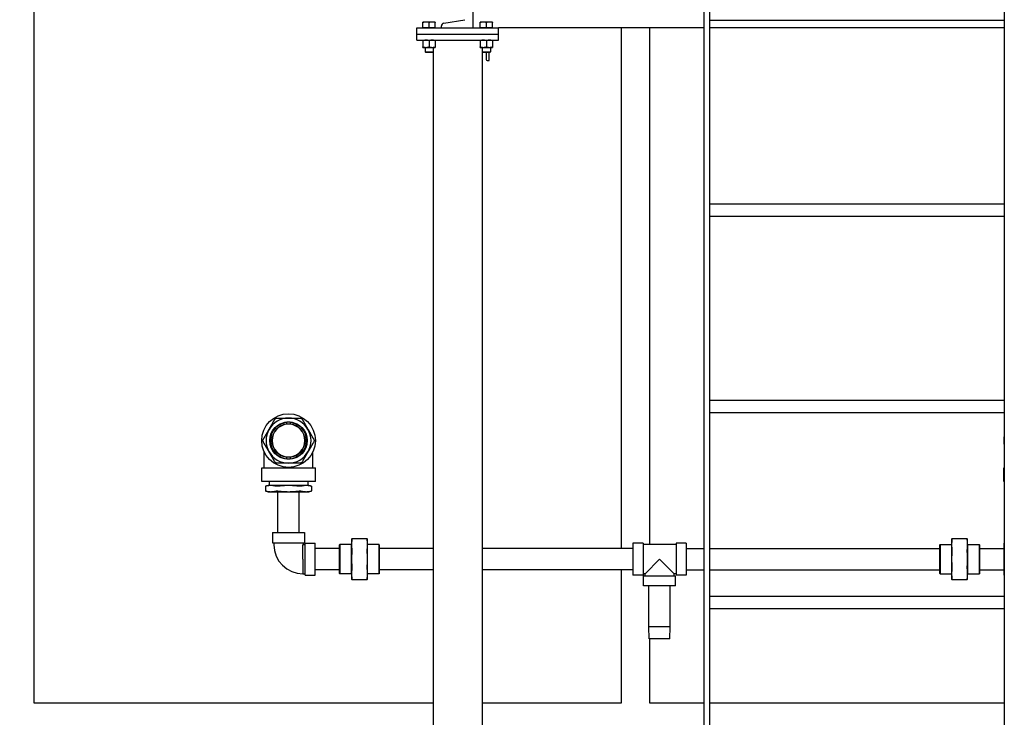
# Model space of a CAD drawing. Header units: inches. Extents: x 36 to 1719, y -84 to 1122.
# Tile 404 of 571: x 1325 to 1385, y 306 to 349. Entities that reach past the tile are written whole.
import ezdxf

# ---------------------------------------------------------------- set-up
doc = ezdxf.new("R2010")
doc.units = ezdxf.units.IN
doc.header["$LTSCALE"] = 48
doc.header["$MEASUREMENT"] = 0
doc.layers.add('Dimension (ANSI)', color=7, linetype='Continuous', lineweight=25)
doc.layers.add('Visible (ANSI)', color=7, linetype='Continuous', lineweight=30)
doc.styles.add('Note Text (ANSI)', font='tahoma.ttf')
doc.dimstyles.new('Architectural (ANSI)', dxfattribs={"dimscale": 48, "dimtxt": 0.125, "dimasz": 0.098425, "dimexe": 0.125, "dimexo": 0.0625, "dimgap": 0.031496, "dimtad": 0, "dimtih": 1, "dimtoh": 1, "dimdec": 4, "dimrnd": 1e-08, "dimzin": 3, "dimdsep": 46, "dimlunit": 4, "dimtxsty": 'Note Text (ANSI)', "dimcen": 0.09, "dimdle": 0.393701, "dimclrd": 256, "dimclre": 256, "dimclrt": 256, "dimadec": 0, "dimazin": 3, "dimtfac": 0.96, "dimtofl": 0, "dimtmove": 0, "dimatfit": 3, "dimfxl": 1, "dimfrac": 2, "dimtolj": 1, "dimtzin": 12, "dimlwd": -1, "dimlwe": -1, "dimarcsym": 0})

# ---------------------------------------------------------------- blocks, each defined once
blk = doc.blocks.new('*D20')
at = {"layer": 'Defpoints', "color": 0, "transparency": 16777216}
for p in [(1323.787, 415.421), (1280.952, 238.421), (1347.447, 238.421)]:
    blk.add_point(p, dxfattribs=at)
at = {"layer": 'Dimension (ANSI)', "transparency": 16777216}
for p, q in [((1320.787, 415.421), (1274.952, 415.421)), ((1280.952, 410.697), (1280.952, 348.052)), ((1280.952, 243.146), (1280.952, 338.791)), ((1344.447, 238.421), (1274.952, 238.421))]:
    blk.add_line(p, q, dxfattribs=at)
for points in [[(1280.165, 410.697), (1281.739, 410.697), (1280.952, 415.421)], [(1280.165, 243.146), (1281.739, 243.146), (1280.952, 238.421)]]:
    blk.add_solid(points, dxfattribs=at)
at = {"layer": 'Dimension (ANSI)', "transparency": 16777216, "insert": (1270.854, 346.54), "char_height": 6, "attachment_point": 1, "style": 'Note Text (ANSI)'}
blk.add_mtext('\\A1;14\'-9"', dxfattribs=at)

msp = doc.modelspace()

# ---------------------------------------------------------------- linework, layer by layer
at = {"layer": 'Visible (ANSI)'}
for p, q in [((1325.53662, 306.75461), (1325.53662, 359.33794)), ((1352.36662, 354.04627), (1352.36662, 348.04627)), ((1366.49162, 353.73561), (1366.49162, 239.29627)), ((1366.86662, 239.29627), (1366.86662, 353.73561)), ((1384.86662, 353.73561), (1384.86662, 239.29627)), ((1348.94662, 348.04627), (1353.94662, 348.04627)), ((1348.94662, 347.67127), (1348.94662, 348.04627)), ((1349.50912, 348.41028), (1349.32162, 348.41028)), ((1349.32162, 348.04628), (1349.32162, 348.37678)), ((1349.50912, 348.04628), (1349.32162, 348.04628)), ((1349.32162, 348.04628), (1349.32162, 348.04627)), ((1349.88412, 348.41028), (1349.50912, 348.41028)), ((1349.69662, 348.04628), (1349.50912, 348.04628)), ((1349.69662, 348.04628), (1349.69662, 348.37678)), ((1349.88412, 348.04628), (1349.69662, 348.04628)), ((1350.07162, 348.41028), (1349.88412, 348.41028)), ((1350.07162, 348.04628), (1349.88412, 348.04628)), ((1350.07162, 348.04628), (1350.07162, 348.37678)), ((1350.07162, 348.04628), (1350.07162, 348.04627)), ((1350.44662, 348.04627), (1350.44662, 348.16729)), ((1350.58981, 348.33644), (1351.88023, 348.55238)), ((1352.36662, 348.16729), (1352.36662, 348.04627)), ((1353.00912, 348.41028), (1352.82162, 348.41028)), ((1352.82162, 348.04628), (1352.82162, 348.37678)), ((1353.00912, 348.04628), (1352.82162, 348.04628)), ((1352.82162, 348.04628), (1352.82162, 348.04627)), ((1353.38412, 348.41028), (1353.00912, 348.41028)), ((1353.19662, 348.04628), (1353.00912, 348.04628)), ((1353.19662, 348.04628), (1353.19662, 348.37678)), ((1353.38412, 348.04628), (1353.19662, 348.04628)), ((1353.57162, 348.41028), (1353.38412, 348.41028)), ((1353.57162, 348.04628), (1353.38412, 348.04628)), ((1353.57162, 348.04628), (1353.57162, 348.37678)), ((1353.57162, 348.04628), (1353.57162, 348.04627)), ((1366.49162, 348.04627), (1353.94662, 348.04627)), ((1353.94662, 347.67127), (1353.94662, 348.04627)), ((1361.43526, 348.04627), (1361.43526, 316.20841)), ((1363.18526, 316.44091), (1363.18526, 348.04627)), ((1366.86662, 348.53127), (1384.86662, 348.53127)), ((1384.86662, 348.04627), (1366.86662, 348.04627)), ((1348.94662, 347.67127), (1353.94662, 347.67127)), ((1348.94662, 347.67127), (1353.94662, 347.67127)), ((1348.94662, 347.29627), (1348.94662, 347.67127)), ((1353.94662, 347.29627), (1353.94662, 347.67127)), ((1348.94662, 347.29627), (1353.94662, 347.29627)), ((1349.32162, 347.26278), (1349.32162, 346.89177)), ((1349.32162, 346.85827), (1349.50912, 346.85827)), ((1349.44662, 346.85827), (1349.44662, 346.59204)), ((1349.50912, 346.85827), (1349.88412, 346.85827)), ((1349.69662, 347.26278), (1349.69662, 346.89177)), ((1349.88412, 346.85827), (1350.07162, 346.85827)), ((1349.94662, 346.85827), (1349.94662, 346.59204)), ((1350.07162, 347.26278), (1350.07162, 346.89177)), ((1352.82162, 347.26278), (1352.82162, 346.89177)), ((1352.82162, 346.85827), (1353.00912, 346.85827)), ((1352.94662, 346.85827), (1352.94662, 346.59204)), ((1353.00912, 346.85827), (1353.38412, 346.85827)), ((1353.19662, 347.26278), (1353.19662, 346.89177)), ((1353.38412, 346.85827), (1353.57162, 346.85827)), ((1353.44662, 346.85827), (1353.44662, 346.59204)), ((1353.57162, 347.26278), (1353.57162, 346.89177)), ((1349.49381, 346.54627), (1349.44662, 346.59204)), ((1349.44662, 346.59204), (1349.94662, 346.59204)), ((1349.89943, 346.54627), (1349.49381, 346.54627)), ((1349.89943, 346.54627), (1349.94662, 346.59204)), ((1349.94662, 346.59204), (1349.94662, 240.29627)), ((1352.94662, 346.59204), (1352.94662, 240.29627)), ((1352.99381, 346.54627), (1352.94662, 346.59204)), ((1352.94662, 346.59204), (1353.44662, 346.59204)), ((1353.39943, 346.54627), (1352.99381, 346.54627)), ((1353.17862, 346.54627), (1353.17862, 346.16627)), ((1353.36662, 346.04627), (1353.36662, 346.54627)), ((1353.39943, 346.54627), (1353.44662, 346.59204)), ((1353.29862, 346.04627), (1353.36662, 346.04627)), ((1366.86662, 337.28127), (1384.86662, 337.28127)), ((1366.86662, 336.53127), (1384.86662, 336.53127)), ((1366.86662, 325.28127), (1384.86662, 325.28127)), ((1366.86662, 324.53127), (1384.86662, 324.53127)), ((1341.00537, 323.8172), (1341.00537, 323.91132)), ((1341.19287, 323.91132), (1341.19287, 323.8172)), ((1339.61912, 321.14591), (1339.61912, 322.09937)), ((1342.57912, 321.14591), (1342.57912, 322.09937)), ((1341.00537, 321.7005), (1341.00537, 321.79462)), ((1341.19287, 321.79462), (1341.19287, 321.7005)), ((1339.45912, 320.30591), (1339.45912, 321.14591)), ((1339.45912, 321.14591), (1342.73912, 321.14591)), ((1342.73912, 320.30591), (1342.73912, 321.14591)), ((1384.83412, 320.30591), (1384.83412, 321.14591)), ((1384.83412, 321.14591), (1384.86662, 321.14591)), ((1342.73912, 320.30591), (1339.45912, 320.30591)), ((1339.92254, 320.30591), (1339.91162, 320.05591)), ((1342.2757, 320.30591), (1342.28662, 320.05591)), ((1384.86662, 320.30591), (1384.83412, 320.30591)), ((1339.84912, 320.05591), (1339.68475, 320.01187)), ((1339.68475, 320.01187), (1339.68475, 319.72495)), ((1339.84912, 319.68091), (1339.68475, 319.72495)), ((1340.01659, 320.05591), (1339.84912, 320.05591)), ((1341.09912, 320.05591), (1340.01659, 320.05591)), ((1342.18165, 320.05591), (1341.09912, 320.05591)), ((1342.34912, 320.05591), (1342.18165, 320.05591)), ((1342.34912, 320.05591), (1342.51349, 320.01187)), ((1342.34912, 319.68091), (1342.51349, 319.72495)), ((1342.51349, 320.01187), (1342.51349, 319.72495)), ((1339.84912, 319.68091), (1340.01659, 319.68091)), ((1340.01659, 319.68091), (1341.09912, 319.68091)), ((1340.44162, 317.18091), (1340.44162, 319.68091)), ((1341.09912, 319.68091), (1342.18165, 319.68091)), ((1341.75662, 317.18091), (1341.75662, 319.68091)), ((1342.18165, 319.68091), (1342.34912, 319.68091)), ((1340.12412, 317.18091), (1340.12412, 316.56091)), ((1340.12412, 317.18091), (1342.07412, 317.18091)), ((1342.07412, 317.18091), (1342.07412, 316.56091)), ((1344.9535, 316.80091), (1344.9535, 316.43479)), ((1345.90987, 316.80091), (1344.97213, 316.80091)), ((1345.9285, 316.43479), (1345.9285, 316.80091)), ((1381.64474, 316.80091), (1381.64474, 316.43479)), ((1382.60111, 316.80091), (1381.66337, 316.80091)), ((1382.61974, 316.43479), (1382.61974, 316.80091)), ((1340.12412, 316.56091), (1342.07412, 316.56091)), ((1340.20912, 316.56091), (1340.20912, 316.43091)), ((1341.97912, 316.43091), (1341.98912, 316.44091)), ((1341.97912, 315.54842), (1341.97912, 316.43091)), ((1341.98912, 316.56091), (1341.98912, 316.44091)), ((1341.98912, 316.44091), (1342.10912, 316.44091)), ((1342.10912, 316.52591), (1342.72912, 316.52591)), ((1342.10912, 314.57591), (1342.10912, 316.52591)), ((1342.72912, 314.57591), (1342.72912, 316.52591)), ((1344.2135, 316.20841), (1342.72912, 316.20841)), ((1344.2135, 316.43529), (1344.22913, 316.45091)), ((1344.2135, 314.66654), (1344.2135, 316.43529)), ((1344.22913, 316.45091), (1344.22913, 314.65091)), ((1344.9385, 316.45091), (1344.22913, 316.45091)), ((1344.9385, 316.45091), (1344.9535, 316.46591)), ((1344.9385, 316.45091), (1344.9385, 314.65091)), ((1344.9535, 316.43479), (1344.9535, 315.55091)), ((1346.63638, 316.45091), (1345.9285, 316.45091)), ((1345.9285, 315.55091), (1345.9285, 316.43479)), ((1346.652, 316.43529), (1346.63638, 316.45091)), ((1346.63638, 314.65091), (1346.63638, 316.45091)), ((1346.652, 316.43529), (1346.652, 314.66654)), ((1349.94662, 316.20841), (1346.652, 316.20841)), ((1362.15662, 316.20841), (1352.94662, 316.20841)), ((1362.77662, 316.52591), (1362.15662, 316.52591)), ((1362.15662, 316.52591), (1362.15662, 314.57591)), ((1362.77662, 316.52591), (1362.77662, 314.57591)), ((1364.79662, 316.44091), (1362.77662, 316.44091)), ((1365.41662, 316.52591), (1364.79662, 316.52591)), ((1364.79662, 316.52591), (1364.79662, 314.57591)), ((1365.41662, 316.52591), (1365.41662, 314.57591)), ((1365.41662, 316.20841), (1366.49162, 316.20841)), ((1366.86662, 316.20841), (1380.92124, 316.20841)), ((1380.92124, 316.43529), (1380.93686, 316.45091)), ((1380.92124, 314.66654), (1380.92124, 316.43529)), ((1380.93686, 316.45091), (1380.93686, 314.65091)), ((1380.93686, 316.45091), (1381.64474, 316.45091)), ((1381.64474, 316.43479), (1381.64474, 315.55091)), ((1382.63474, 316.45091), (1382.61974, 316.46591)), ((1382.61974, 315.55091), (1382.61974, 316.43479)), ((1382.63474, 314.65091), (1382.63474, 316.45091)), ((1382.63474, 316.45091), (1383.34411, 316.45091)), ((1383.35974, 316.43529), (1383.34411, 316.45091)), ((1383.34411, 314.65091), (1383.34411, 316.45091)), ((1383.35974, 316.43529), (1383.35974, 314.66654)), ((1383.35974, 316.20841), (1384.84412, 316.20841)), ((1384.86662, 316.52591), (1384.84412, 316.52591)), ((1384.84412, 316.52591), (1384.84412, 314.57591)), ((1341.98335, 315.54841), (1341.98257, 314.65591)), ((1344.9535, 315.55091), (1344.9535, 314.66703)), ((1345.9285, 314.66703), (1345.9285, 315.55091)), ((1363.78662, 315.55091), (1362.89662, 314.66091)), ((1364.67662, 314.66091), (1363.78662, 315.55091)), ((1381.64474, 315.55091), (1381.64474, 314.66703)), ((1382.61974, 314.66703), (1382.61974, 315.55091)), ((1344.2135, 314.89341), (1342.72912, 314.89341)), ((1349.94662, 314.89341), (1346.652, 314.89341)), ((1362.15662, 314.89341), (1352.94662, 314.89341)), ((1361.43526, 314.89341), (1361.43526, 306.75461)), ((1365.41662, 314.89341), (1366.49162, 314.89341)), ((1366.86662, 314.89341), (1380.92124, 314.89341)), ((1383.35974, 314.89341), (1384.84412, 314.89341)), ((1341.98258, 314.66091), (1342.10912, 314.66091)), ((1342.10912, 314.57591), (1342.72912, 314.57591)), ((1344.2135, 314.66654), (1344.22913, 314.65091)), ((1344.9385, 314.65091), (1344.22913, 314.65091)), ((1344.9385, 314.65091), (1344.9535, 314.63591)), ((1344.9535, 314.66703), (1344.9535, 314.30091)), ((1344.97213, 314.30091), (1345.90987, 314.30091)), ((1345.9285, 314.30091), (1345.9285, 314.66703)), ((1346.63638, 314.65091), (1345.9285, 314.65091)), ((1346.652, 314.66654), (1346.63638, 314.65091)), ((1362.77662, 314.57591), (1362.15662, 314.57591)), ((1362.89662, 314.66091), (1362.77662, 314.66091)), ((1362.81162, 313.92091), (1362.81162, 314.54091)), ((1362.81162, 314.54091), (1364.76162, 314.54091)), ((1362.89662, 314.54091), (1362.89662, 314.66091)), ((1364.67662, 314.54091), (1364.67662, 314.66091)), ((1364.79662, 314.66091), (1364.67662, 314.66091)), ((1364.76162, 313.92091), (1364.76162, 314.54091)), ((1365.41662, 314.57591), (1364.79662, 314.57591)), ((1380.92124, 314.66654), (1380.93686, 314.65091)), ((1380.93686, 314.65091), (1381.64474, 314.65091)), ((1381.64474, 314.66703), (1381.64474, 314.30091)), ((1381.66337, 314.30091), (1382.60111, 314.30091)), ((1382.61974, 314.30091), (1382.61974, 314.66703)), ((1382.63474, 314.65091), (1382.61974, 314.63591)), ((1382.63474, 314.65091), (1383.34411, 314.65091)), ((1383.35974, 314.66654), (1383.34411, 314.65091)), ((1384.86662, 314.57591), (1384.84412, 314.57591)), ((1364.76162, 313.92091), (1362.81162, 313.92091)), ((1363.12912, 311.42091), (1363.12912, 313.92091)), ((1364.44412, 311.42091), (1364.44412, 313.92091)), ((1366.86662, 313.28127), (1384.86662, 313.28127)), ((1366.86662, 312.53127), (1384.86662, 312.53127)), ((1363.14876, 310.67091), (1363.12912, 311.42091)), ((1364.44412, 311.42091), (1363.12912, 311.42091)), ((1364.42448, 310.67091), (1364.44412, 311.42091)), ((1364.42448, 310.67091), (1363.14876, 310.67091)), ((1363.18526, 306.75461), (1363.18526, 310.67091)), ((1349.94662, 306.75461), (1325.53662, 306.75461)), ((1361.43526, 306.75461), (1352.94662, 306.75461)), ((1366.49162, 306.75461), (1363.18526, 306.75461)), ((1384.86662, 306.75461), (1366.86662, 306.75461))]:
    msp.add_line(p, q, dxfattribs=at)
for radius in [1.64, 1.14583]:
    msp.add_circle((1341.09912, 322.80591), radius, dxfattribs=at)
for centre, radius, start, end in [((1350.61812, 348.16729), 0.1715, 99.5, 180), ((1353.29862, 346.16627), 0.12, 180, 270), ((1341.09912, 322.80591), 1.375, 90, 150), ((1341.09912, 322.80591), 1.125, 94.7801918, 265.2198082), ((1341.09912, 322.80591), 1.10937, 94.8476785, 265.1523215), ((1341.09912, 322.80591), 1.125, 85.2198082, 94.7801918), ((1341.09912, 322.80591), 1.375, 30, 90), ((1341.09912, 322.80591), 1.125, 274.7801918, 85.2198082), ((1341.09912, 322.80591), 1.10937, 274.8476785, 85.1523215), ((1341.09912, 322.80591), 1.375, 150, 210), ((1341.09912, 322.80591), 1.01562, 95.2963809, 264.7036191), ((1341.09912, 322.80591), 1, 95.379379, 264.620621), ((1341.09912, 322.80591), 1, 84.620621, 95.379379), ((1341.09912, 322.80591), 1.01562, 275.2963809, 84.7036191), ((1341.09912, 322.80591), 1, 275.379379, 84.620621), ((1341.09912, 322.80591), 1.375, 330, 30), ((1386.47412, 322.80591), 1.64, 168.5744475, 191.4255525), ((1341.09912, 322.80591), 1.375, 210, 270), ((1341.09912, 322.80591), 1.375, 270, 330), ((1341.09912, 322.80591), 1, 264.620621, 275.379379), ((1341.09912, 322.80591), 1.125, 265.2198082, 274.7801918), ((1341.98412, 316.43091), 1.775, 180, 269.95)]:
    msp.add_arc(centre, radius, start, end, dxfattribs=at)
for points, weights in [([(1349.32162, 348.37678), (1349.32162, 348.41028), (1349.32162, 348.41028)], [1, 1.0379548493, 1]), ([(1349.50912, 348.41028), (1349.4221, 348.41028), (1349.32162, 348.37678)], [1, 1.0379548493, 1]), ([(1349.69662, 348.37678), (1349.59614, 348.41028), (1349.50912, 348.41028)], [1, 1.0379548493, 1]), ([(1349.88412, 348.41028), (1349.7971, 348.41028), (1349.69662, 348.37678)], [1, 1.0379548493, 1]), ([(1350.07162, 348.37678), (1349.97114, 348.41028), (1349.88412, 348.41028)], [1, 1.0379548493, 1]), ([(1350.07162, 348.41028), (1350.07162, 348.41028), (1350.07162, 348.37678)], [1, 1.0379548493, 1]), ([(1352.82162, 348.37678), (1352.82162, 348.41028), (1352.82162, 348.41028)], [1, 1.0379548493, 1]), ([(1353.00912, 348.41028), (1352.9221, 348.41028), (1352.82162, 348.37678)], [1, 1.0379548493, 1]), ([(1353.19662, 348.37678), (1353.09614, 348.41028), (1353.00912, 348.41028)], [1, 1.0379548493, 1]), ([(1353.38412, 348.41028), (1353.2971, 348.41028), (1353.19662, 348.37678)], [1, 1.0379548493, 1]), ([(1353.57162, 348.37678), (1353.47114, 348.41028), (1353.38412, 348.41028)], [1, 1.0379548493, 1]), ([(1353.57162, 348.41028), (1353.57162, 348.41028), (1353.57162, 348.37678)], [1, 1.0379548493, 1]), ([(1349.32162, 347.26278), (1349.32162, 347.29627), (1349.32162, 347.29627)], [1, 1.0379548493, 1]), ([(1349.50912, 347.29627), (1349.4221, 347.29627), (1349.32162, 347.26278)], [1, 1.0379548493, 1]), ([(1349.32162, 346.89177), (1349.4221, 346.85827), (1349.50912, 346.85827)], [1, 1.0379548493, 1]), ([(1349.32162, 346.85827), (1349.32162, 346.85827), (1349.32162, 346.89177)], [1, 1.0379548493, 1]), ([(1349.69662, 347.26278), (1349.59614, 347.29627), (1349.50912, 347.29627)], [1, 1.0379548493, 1]), ([(1349.50912, 346.85827), (1349.59614, 346.85827), (1349.69662, 346.89177)], [1, 1.0379548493, 1]), ([(1349.88412, 347.29627), (1349.7971, 347.29627), (1349.69662, 347.26278)], [1, 1.0379548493, 1]), ([(1349.69662, 346.89177), (1349.7971, 346.85827), (1349.88412, 346.85827)], [1, 1.0379548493, 1]), ([(1350.07162, 347.26278), (1349.97114, 347.29627), (1349.88412, 347.29627)], [1, 1.0379548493, 1]), ([(1349.88412, 346.85827), (1349.97114, 346.85827), (1350.07162, 346.89177)], [1, 1.0379548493, 1]), ([(1350.07162, 347.29627), (1350.07162, 347.29627), (1350.07162, 347.26278)], [1, 1.0379548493, 1]), ([(1350.07162, 346.89177), (1350.07162, 346.85827), (1350.07162, 346.85827)], [1, 1.0379548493, 1]), ([(1352.82162, 347.26278), (1352.82162, 347.29627), (1352.82162, 347.29627)], [1, 1.0379548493, 1]), ([(1353.00912, 347.29627), (1352.9221, 347.29627), (1352.82162, 347.26278)], [1, 1.0379548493, 1]), ([(1352.82162, 346.89177), (1352.9221, 346.85827), (1353.00912, 346.85827)], [1, 1.0379548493, 1]), ([(1352.82162, 346.85827), (1352.82162, 346.85827), (1352.82162, 346.89177)], [1, 1.0379548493, 1]), ([(1353.19662, 347.26278), (1353.09614, 347.29627), (1353.00912, 347.29627)], [1, 1.0379548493, 1]), ([(1353.00912, 346.85827), (1353.09614, 346.85827), (1353.19662, 346.89177)], [1, 1.0379548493, 1]), ([(1353.38412, 347.29627), (1353.2971, 347.29627), (1353.19662, 347.26278)], [1, 1.0379548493, 1]), ([(1353.19662, 346.89177), (1353.2971, 346.85827), (1353.38412, 346.85827)], [1, 1.0379548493, 1]), ([(1353.57162, 347.26278), (1353.47114, 347.29627), (1353.38412, 347.29627)], [1, 1.0379548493, 1]), ([(1353.38412, 346.85827), (1353.47114, 346.85827), (1353.57162, 346.89177)], [1, 1.0379548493, 1]), ([(1353.57162, 347.29627), (1353.57162, 347.29627), (1353.57162, 347.26278)], [1, 1.0379548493, 1]), ([(1353.57162, 346.89177), (1353.57162, 346.85827), (1353.57162, 346.85827)], [1, 1.0379548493, 1]), ([(1339.90833, 323.49341), (1340.0778, 323.78692), (1340.26918, 324.11841)], [1, 1.05302826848, 1.0414979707]), ([(1340.37743, 324.18091), (1340.7602, 324.18091), (1341.09912, 324.18091)], [1.0414979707, 1.05302826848, 1]), ([(1341.00537, 323.91132), (1341.00537, 323.9191), (1341.00537, 323.927)], [1, 1.00004890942, 1.00004856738]), ([(1341.09912, 324.18091), (1341.43804, 324.18091), (1341.82081, 324.18091)], [1, 1.05302826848, 1.0414979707]), ([(1341.19287, 323.927), (1341.19287, 323.9191), (1341.19287, 323.91132)], [1.00004856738, 1.00004890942, 1]), ([(1341.92906, 324.11841), (1342.12044, 323.78692), (1342.2899, 323.49341)], [1.0414979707, 1.05302826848, 1]), ([(1339.54749, 322.86841), (1339.73887, 323.1999), (1339.90833, 323.49341)], [1.0414979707, 1.05302826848, 1]), ([(1341.00537, 323.80151), (1341.00537, 323.80929), (1341.00537, 323.8172)], [1.00006158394, 1.00006110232, 1]), ([(1341.19287, 323.8172), (1341.19287, 323.80929), (1341.19287, 323.80151)], [1, 1.00006110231, 1.00006158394]), ([(1342.2899, 323.49341), (1342.45937, 323.1999), (1342.65075, 322.86841)], [1, 1.05302826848, 1.0414979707]), ([(1339.90833, 322.11841), (1339.73887, 322.41192), (1339.54749, 322.74341)], [1, 1.05302826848, 1.0414979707]), ([(1342.65075, 322.74341), (1342.45937, 322.41192), (1342.2899, 322.11841)], [1.0414979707, 1.05302826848, 1]), ([(1340.26918, 321.49341), (1340.0778, 321.8249), (1339.90833, 322.11841)], [1.0414979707, 1.05302826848, 1]), ([(1342.2899, 322.11841), (1342.12044, 321.8249), (1341.92906, 321.49341)], [1, 1.05302826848, 1.0414979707]), ([(1341.00537, 321.79462), (1341.00537, 321.80253), (1341.00537, 321.81032)], [1, 1.00006110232, 1.00006158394]), ([(1341.00537, 321.68482), (1341.00537, 321.69272), (1341.00537, 321.7005)], [1.00004856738, 1.00004890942, 1]), ([(1341.19287, 321.81032), (1341.19287, 321.80253), (1341.19287, 321.79462)], [1.00006158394, 1.00006110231, 1]), ([(1341.19287, 321.7005), (1341.19287, 321.69272), (1341.19287, 321.68482)], [1, 1.00004890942, 1.00004856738]), ([(1341.09912, 321.43091), (1340.7602, 321.43091), (1340.37743, 321.43091)], [1, 1.05302826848, 1.0414979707]), ([(1341.82081, 321.43091), (1341.43804, 321.43091), (1341.09912, 321.43091)], [1.0414979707, 1.05302826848, 1]), ([(1340.01659, 320.05591), (1339.87149, 320.05591), (1339.70987, 320.01775)], [1, 1.0796639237, 1.10285189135]), ([(1339.70987, 319.71907), (1339.87149, 319.68091), (1340.01659, 319.68091)], [1.10285189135, 1.0796639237, 1]), ([(1340.32331, 320.01775), (1340.16168, 320.05591), (1340.01659, 320.05591)], [1.10285189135, 1.0796639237, 1]), ([(1340.01659, 319.68091), (1340.16168, 319.68091), (1340.32331, 319.71907)], [1, 1.0796639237, 1.10285189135]), ([(1341.09912, 320.05591), (1340.80893, 320.05591), (1340.48569, 320.01775)], [1, 1.0796639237, 1.10285189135]), ([(1340.48569, 319.71907), (1340.80893, 319.68091), (1341.09912, 319.68091)], [1.10285189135, 1.0796639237, 1]), ([(1341.71255, 320.01775), (1341.38931, 320.05591), (1341.09912, 320.05591)], [1.10285189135, 1.0796639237, 1]), ([(1341.09912, 319.68091), (1341.38931, 319.68091), (1341.71255, 319.71907)], [1, 1.0796639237, 1.10285189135]), ([(1342.18165, 320.05591), (1342.03656, 320.05591), (1341.87493, 320.01775)], [1, 1.0796639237, 1.10285189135]), ([(1341.87493, 319.71907), (1342.03656, 319.68091), (1342.18165, 319.68091)], [1.10285189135, 1.0796639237, 1]), ([(1342.48837, 320.01775), (1342.32675, 320.05591), (1342.18165, 320.05591)], [1.10285189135, 1.0796639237, 1]), ([(1342.18165, 319.68091), (1342.32675, 319.68091), (1342.48837, 319.71907)], [1, 1.0796639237, 1.10285189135]), ([(1344.9535, 316.80091), (1344.9535, 316.80091), (1344.97213, 316.80091)], [1, 1.05512060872, 1.07707509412]), ([(1344.97213, 316.7643), (1344.9535, 316.59419), (1344.9535, 316.43479)], [1.07707509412, 1.05512060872, 1]), ([(1345.90987, 316.80091), (1345.9285, 316.80091), (1345.9285, 316.80091)], [1.07707509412, 1.05512060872, 1]), ([(1345.9285, 316.43479), (1345.9285, 316.59419), (1345.90987, 316.7643)], [1, 1.05512060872, 1.07707509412]), ([(1381.64474, 316.80091), (1381.64474, 316.80091), (1381.66337, 316.80091)], [1, 1.05512060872, 1.07707509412]), ([(1381.66337, 316.7643), (1381.64474, 316.59419), (1381.64474, 316.43479)], [1.07707509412, 1.05512060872, 1]), ([(1382.60111, 316.80091), (1382.61974, 316.80091), (1382.61974, 316.80091)], [1.07707509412, 1.05512060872, 1]), ([(1382.61974, 316.43479), (1382.61974, 316.59419), (1382.60111, 316.7643)], [1, 1.05512060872, 1.07707509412]), ([(1344.9535, 316.43479), (1344.9535, 316.2754), (1344.97213, 316.10529)], [1, 1.05512060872, 1.07707509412]), ([(1345.90987, 316.10529), (1345.9285, 316.2754), (1345.9285, 316.43479)], [1.07707509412, 1.05512060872, 1]), ([(1381.64474, 316.43479), (1381.64474, 316.2754), (1381.66337, 316.10529)], [1, 1.05512060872, 1.07707509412]), ([(1382.60111, 316.10529), (1382.61974, 316.2754), (1382.61974, 316.43479)], [1.07707509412, 1.05512060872, 1]), ([(1344.97213, 316.0169), (1344.9535, 315.77633), (1344.9535, 315.55091)], [1.07707509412, 1.05512060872, 1]), ([(1344.9535, 315.55091), (1344.9535, 315.32549), (1344.97213, 315.08492)], [1, 1.05512060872, 1.07707509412]), ([(1345.9285, 315.55091), (1345.9285, 315.77633), (1345.90987, 316.0169)], [1, 1.05512060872, 1.07707509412]), ([(1345.90987, 315.08492), (1345.9285, 315.32549), (1345.9285, 315.55091)], [1.07707509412, 1.05512060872, 1]), ([(1381.66337, 316.0169), (1381.64474, 315.77633), (1381.64474, 315.55091)], [1.07707509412, 1.05512060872, 1]), ([(1381.64474, 315.55091), (1381.64474, 315.32549), (1381.66337, 315.08492)], [1, 1.05512060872, 1.07707509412]), ([(1382.61974, 315.55091), (1382.61974, 315.77633), (1382.60111, 316.0169)], [1, 1.05512060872, 1.07707509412]), ([(1382.60111, 315.08492), (1382.61974, 315.32549), (1382.61974, 315.55091)], [1.07707509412, 1.05512060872, 1]), ([(1344.97213, 314.99653), (1344.9535, 314.82642), (1344.9535, 314.66703)], [1.07707509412, 1.05512060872, 1]), ([(1345.9285, 314.66703), (1345.9285, 314.82642), (1345.90987, 314.99653)], [1, 1.05512060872, 1.07707509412]), ([(1381.66337, 314.99653), (1381.64474, 314.82642), (1381.64474, 314.66703)], [1.07707509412, 1.05512060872, 1]), ([(1382.61974, 314.66703), (1382.61974, 314.82642), (1382.60111, 314.99653)], [1, 1.05512060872, 1.07707509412]), ([(1344.97213, 314.30091), (1344.9535, 314.30091), (1344.9535, 314.30091)], [1.07707509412, 1.05512060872, 1]), ([(1344.9535, 314.66703), (1344.9535, 314.50763), (1344.97213, 314.33752)], [1, 1.05512060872, 1.07707509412]), ([(1345.90987, 314.33752), (1345.9285, 314.50763), (1345.9285, 314.66703)], [1.07707509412, 1.05512060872, 1]), ([(1345.9285, 314.30091), (1345.9285, 314.30091), (1345.90987, 314.30091)], [1, 1.05512060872, 1.07707509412]), ([(1381.66337, 314.30091), (1381.64474, 314.30091), (1381.64474, 314.30091)], [1.07707509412, 1.05512060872, 1]), ([(1381.64474, 314.66703), (1381.64474, 314.50763), (1381.66337, 314.33752)], [1, 1.05512060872, 1.07707509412]), ([(1382.60111, 314.33752), (1382.61974, 314.50763), (1382.61974, 314.66703)], [1.07707509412, 1.05512060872, 1]), ([(1382.61974, 314.30091), (1382.61974, 314.30091), (1382.60111, 314.30091)], [1, 1.05512060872, 1.07707509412])]:
    msp.add_rational_spline(points, weights, degree=2, dxfattribs=at)
for points, knots in [([(1340.26918, 324.11841), (1340.27141, 324.12228), (1340.27386, 324.12605), (1340.28688, 324.14386), (1340.30045, 324.1558), (1340.32942, 324.17253), (1340.34654, 324.1783), (1340.36848, 324.18067), (1340.37296, 324.18091), (1340.37743, 324.18091)], [-0.674907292, -0.674907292, -0.674907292, -0.674907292, -0.642348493, -0.642348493, -0.514911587, -0.514911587, -0.387474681, -0.387474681, -0.354915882, -0.354915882, -0.354915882, -0.354915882]), ([(1341.82081, 324.18091), (1341.82528, 324.18091), (1341.82976, 324.18067), (1341.8517, 324.1783), (1341.86882, 324.17253), (1341.89779, 324.1558), (1341.91136, 324.14386), (1341.92438, 324.12605), (1341.92683, 324.12228), (1341.92906, 324.11841)], [-0.674907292, -0.674907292, -0.674907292, -0.674907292, -0.642348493, -0.642348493, -0.514911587, -0.514911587, -0.387474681, -0.387474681, -0.354915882, -0.354915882, -0.354915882, -0.354915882]), ([(1339.54749, 322.74341), (1339.54526, 322.74728), (1339.54322, 322.75129), (1339.5343, 322.77147), (1339.53074, 322.78919), (1339.53074, 322.82264), (1339.5343, 322.84035), (1339.54322, 322.86054), (1339.54526, 322.86454), (1339.54749, 322.86841)], [-0.674907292, -0.674907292, -0.674907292, -0.674907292, -0.642348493, -0.642348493, -0.514911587, -0.514911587, -0.387474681, -0.387474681, -0.354915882, -0.354915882, -0.354915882, -0.354915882]), ([(1342.65075, 322.86841), (1342.65298, 322.86454), (1342.65502, 322.86054), (1342.66394, 322.84035), (1342.6675, 322.82264), (1342.6675, 322.78919), (1342.66394, 322.77147), (1342.65502, 322.75129), (1342.65298, 322.74728), (1342.65075, 322.74341)], [-0.674907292, -0.674907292, -0.674907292, -0.674907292, -0.642348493, -0.642348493, -0.514911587, -0.514911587, -0.387474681, -0.387474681, -0.354915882, -0.354915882, -0.354915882, -0.354915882]), ([(1340.37743, 321.43091), (1340.37296, 321.43091), (1340.36848, 321.43115), (1340.34654, 321.43352), (1340.32942, 321.4393), (1340.30045, 321.45602), (1340.28688, 321.46796), (1340.27386, 321.48578), (1340.27141, 321.48954), (1340.26918, 321.49341)], [-0.674907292, -0.674907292, -0.674907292, -0.674907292, -0.642348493, -0.642348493, -0.514911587, -0.514911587, -0.387474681, -0.387474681, -0.354915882, -0.354915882, -0.354915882, -0.354915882]), ([(1341.92906, 321.49341), (1341.92683, 321.48954), (1341.92438, 321.48578), (1341.91136, 321.46796), (1341.89779, 321.45602), (1341.86882, 321.4393), (1341.8517, 321.43352), (1341.82976, 321.43115), (1341.82528, 321.43091), (1341.82081, 321.43091)], [-0.674907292, -0.674907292, -0.674907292, -0.674907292, -0.642348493, -0.642348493, -0.514911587, -0.514911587, -0.387474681, -0.387474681, -0.354915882, -0.354915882, -0.354915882, -0.354915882]), ([(1339.70987, 320.01775), (1339.70704, 320.01708), (1339.70442, 320.01647), (1339.69055, 320.01321), (1339.68475, 320.01187), (1339.68475, 320.01187)], [0.564368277, 0.564368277, 0.564368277, 0.564368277, 0.605727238, 0.605727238, 0.804958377, 0.804958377, 0.804958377, 0.804958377]), ([(1339.68475, 319.72495), (1339.68475, 319.72495), (1339.69055, 319.72361), (1339.70442, 319.72035), (1339.70704, 319.71974), (1339.70987, 319.71907)], [2.118233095, 2.118233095, 2.118233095, 2.118233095, 2.317464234, 2.317464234, 2.358823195, 2.358823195, 2.358823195, 2.358823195]), ([(1340.48569, 320.01775), (1340.48002, 320.01708), (1340.47433, 320.01647), (1340.44139, 320.01321), (1340.41458, 320.01187), (1340.36929, 320.01187), (1340.34828, 320.01321), (1340.3292, 320.01647), (1340.32614, 320.01708), (1340.32331, 320.01775)], [0.564368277, 0.564368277, 0.564368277, 0.564368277, 0.605727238, 0.605727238, 0.804958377, 0.804958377, 1.004189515, 1.004189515, 1.045548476, 1.045548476, 1.045548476, 1.045548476]), ([(1340.32331, 319.71907), (1340.32614, 319.71974), (1340.3292, 319.72035), (1340.34828, 319.72361), (1340.36929, 319.72495), (1340.41458, 319.72495), (1340.44139, 319.72361), (1340.47433, 319.72035), (1340.48002, 319.71974), (1340.48569, 319.71907)], [1.877642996, 1.877642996, 1.877642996, 1.877642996, 1.919001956, 1.919001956, 2.118233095, 2.118233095, 2.317464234, 2.317464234, 2.358823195, 2.358823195, 2.358823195, 2.358823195]), ([(1341.87493, 320.01775), (1341.8721, 320.01708), (1341.86904, 320.01647), (1341.84996, 320.01321), (1341.82895, 320.01187), (1341.78366, 320.01187), (1341.75685, 320.01321), (1341.72391, 320.01647), (1341.71822, 320.01708), (1341.71255, 320.01775)], [0.564368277, 0.564368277, 0.564368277, 0.564368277, 0.605727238, 0.605727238, 0.804958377, 0.804958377, 1.004189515, 1.004189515, 1.045548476, 1.045548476, 1.045548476, 1.045548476]), ([(1341.71255, 319.71907), (1341.71822, 319.71974), (1341.72391, 319.72035), (1341.75685, 319.72361), (1341.78366, 319.72495), (1341.82895, 319.72495), (1341.84996, 319.72361), (1341.86904, 319.72035), (1341.8721, 319.71974), (1341.87493, 319.71907)], [1.877642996, 1.877642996, 1.877642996, 1.877642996, 1.919001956, 1.919001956, 2.118233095, 2.118233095, 2.317464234, 2.317464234, 2.358823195, 2.358823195, 2.358823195, 2.358823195]), ([(1342.51349, 320.01187), (1342.51349, 320.01187), (1342.50769, 320.01321), (1342.49382, 320.01647), (1342.4912, 320.01708), (1342.48837, 320.01775)], [0.804958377, 0.804958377, 0.804958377, 0.804958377, 1.004189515, 1.004189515, 1.045548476, 1.045548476, 1.045548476, 1.045548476]), ([(1342.48837, 319.71907), (1342.4912, 319.71974), (1342.49382, 319.72035), (1342.50769, 319.72361), (1342.51349, 319.72495), (1342.51349, 319.72495)], [1.877642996, 1.877642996, 1.877642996, 1.877642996, 1.919001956, 1.919001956, 2.118233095, 2.118233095, 2.118233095, 2.118233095]), ([(1344.97213, 316.80091), (1344.97342, 316.80091), (1344.97405, 316.79744), (1344.97405, 316.78535), (1344.97342, 316.77605), (1344.97213, 316.7643)], [1.299728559, 1.299728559, 1.299728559, 1.299728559, 1.420078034, 1.420078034, 1.540427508, 1.540427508, 1.540427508, 1.540427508]), ([(1345.90987, 316.7643), (1345.90858, 316.77605), (1345.90795, 316.78535), (1345.90795, 316.79744), (1345.90858, 316.80091), (1345.90987, 316.80091)], [0.397039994, 0.397039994, 0.397039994, 0.397039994, 0.517389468, 0.517389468, 0.637738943, 0.637738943, 0.637738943, 0.637738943]), ([(1381.66337, 316.80091), (1381.66466, 316.80091), (1381.66529, 316.79744), (1381.66529, 316.78535), (1381.66466, 316.77605), (1381.66337, 316.7643)], [0.397039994, 0.397039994, 0.397039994, 0.397039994, 0.517389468, 0.517389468, 0.637738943, 0.637738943, 0.637738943, 0.637738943]), ([(1382.60111, 316.7643), (1382.59982, 316.77605), (1382.59919, 316.78535), (1382.59919, 316.79744), (1382.59982, 316.80091), (1382.60111, 316.80091)], [1.299728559, 1.299728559, 1.299728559, 1.299728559, 1.420078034, 1.420078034, 1.540427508, 1.540427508, 1.540427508, 1.540427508]), ([(1344.97213, 316.10529), (1344.97342, 316.09354), (1344.97405, 316.07933), (1344.97405, 316.05015), (1344.97342, 316.03352), (1344.97213, 316.0169)], [1.299728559, 1.299728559, 1.299728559, 1.299728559, 1.420078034, 1.420078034, 1.540427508, 1.540427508, 1.540427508, 1.540427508]), ([(1345.90987, 316.0169), (1345.90858, 316.03352), (1345.90795, 316.05015), (1345.90795, 316.07933), (1345.90858, 316.09354), (1345.90987, 316.10529)], [0.397039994, 0.397039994, 0.397039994, 0.397039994, 0.517389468, 0.517389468, 0.637738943, 0.637738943, 0.637738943, 0.637738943]), ([(1381.66337, 316.10529), (1381.66466, 316.09354), (1381.66529, 316.07933), (1381.66529, 316.05015), (1381.66466, 316.03352), (1381.66337, 316.0169)], [0.397039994, 0.397039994, 0.397039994, 0.397039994, 0.517389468, 0.517389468, 0.637738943, 0.637738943, 0.637738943, 0.637738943]), ([(1382.60111, 316.0169), (1382.59982, 316.03352), (1382.59919, 316.05015), (1382.59919, 316.07933), (1382.59982, 316.09354), (1382.60111, 316.10529)], [1.299728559, 1.299728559, 1.299728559, 1.299728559, 1.420078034, 1.420078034, 1.540427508, 1.540427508, 1.540427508, 1.540427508]), ([(1344.97213, 315.08492), (1344.97342, 315.0683), (1344.97405, 315.05168), (1344.97405, 315.02249), (1344.97342, 315.00829), (1344.97213, 314.99653)], [1.299728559, 1.299728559, 1.299728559, 1.299728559, 1.420078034, 1.420078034, 1.540427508, 1.540427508, 1.540427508, 1.540427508]), ([(1345.90987, 314.99653), (1345.90858, 315.00829), (1345.90795, 315.02249), (1345.90795, 315.05168), (1345.90858, 315.0683), (1345.90987, 315.08492)], [0.397039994, 0.397039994, 0.397039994, 0.397039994, 0.517389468, 0.517389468, 0.637738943, 0.637738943, 0.637738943, 0.637738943]), ([(1381.66337, 315.08492), (1381.66466, 315.0683), (1381.66529, 315.05168), (1381.66529, 315.02249), (1381.66466, 315.00829), (1381.66337, 314.99653)], [1.299728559, 1.299728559, 1.299728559, 1.299728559, 1.420078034, 1.420078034, 1.540427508, 1.540427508, 1.540427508, 1.540427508]), ([(1382.60111, 314.99653), (1382.59982, 315.00829), (1382.59919, 315.02249), (1382.59919, 315.05168), (1382.59982, 315.0683), (1382.60111, 315.08492)], [0.397039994, 0.397039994, 0.397039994, 0.397039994, 0.517389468, 0.517389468, 0.637738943, 0.637738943, 0.637738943, 0.637738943]), ([(1344.97213, 314.33752), (1344.97342, 314.32577), (1344.97405, 314.31647), (1344.97405, 314.30438), (1344.97342, 314.30091), (1344.97213, 314.30091)], [1.299728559, 1.299728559, 1.299728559, 1.299728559, 1.420078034, 1.420078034, 1.540427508, 1.540427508, 1.540427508, 1.540427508]), ([(1345.90987, 314.30091), (1345.90858, 314.30091), (1345.90795, 314.30438), (1345.90795, 314.31647), (1345.90858, 314.32577), (1345.90987, 314.33752)], [0.397039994, 0.397039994, 0.397039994, 0.397039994, 0.517389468, 0.517389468, 0.637738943, 0.637738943, 0.637738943, 0.637738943]), ([(1381.66337, 314.33752), (1381.66466, 314.32577), (1381.66529, 314.31647), (1381.66529, 314.30438), (1381.66466, 314.30091), (1381.66337, 314.30091)], [0.397039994, 0.397039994, 0.397039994, 0.397039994, 0.517389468, 0.517389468, 0.637738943, 0.637738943, 0.637738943, 0.637738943]), ([(1382.60111, 314.30091), (1382.59982, 314.30091), (1382.59919, 314.30438), (1382.59919, 314.31647), (1382.59982, 314.32577), (1382.60111, 314.33752)], [1.299728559, 1.299728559, 1.299728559, 1.299728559, 1.420078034, 1.420078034, 1.540427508, 1.540427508, 1.540427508, 1.540427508])]:
    msp.add_open_spline(points, degree=3, knots=knots, dxfattribs=at)

# ---------------------------------------------------------------- dimensions: what is measured, and where the dimension line sits
at = {"layer": 'Dimension (ANSI)'}
dim = msp.add_linear_dim(base=(1280.95197, 238.42127), p1=(1323.78662, 415.42127), p2=(1347.44662, 238.42127), angle=90, dimstyle='Architectural (ANSI)', override={"dimgap": 0.031496, "dimdec": 4, "dimlfac": 1, "dimtol": 0, "dimlim": 0, "dimtp": 0, "dimtm": 0, "dimtdec": 2, "dimatfit": 1}, dxfattribs=at)
dim.commit()
dim.dimension.update_dxf_attribs({"geometry": '*D20', "text_midpoint": (1280.95197, 343.42127), "dimtype": 160})

doc.saveas('drawing.dxf')
